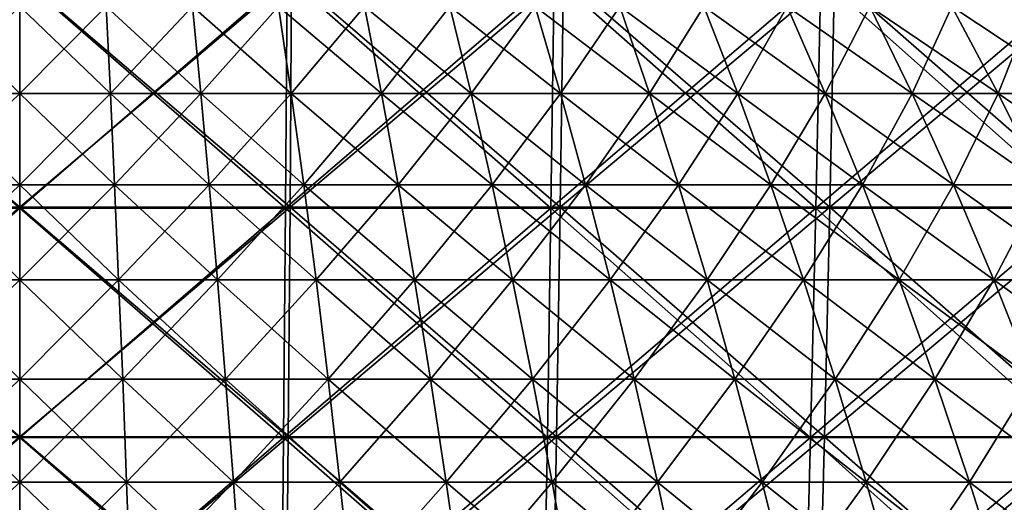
# Model space of a CAD drawing. Header units: millimetres. Extents: x -125 to 125, y -45 to 4025.
# Tile 662 of 755: x 0 to 13.63, y 3991.7 to 3998.38. Entities that reach past the tile are written whole.
import ezdxf

# ---------------------------------------------------------------- set-up
doc = ezdxf.new("R2010")
doc.units = ezdxf.units.MM
doc.header["$LTSCALE"] = 6.999206
for name, color, linetype in [('21', 7, 'CONTINUOUS'), ('22', 7, 'CONTINUOUS'), ('23', 7, 'CONTINUOUS'), ('24', 7, 'CONTINUOUS'), ('26', 7, 'CONTINUOUS'), ('27', 7, 'CONTINUOUS')]:
    doc.layers.add(name, color=color, linetype=linetype)

msp = doc.modelspace()

# ---------------------------------------------------------------- linework, layer by layer
at = {"layer": '21', "color": 7, "linetype": 'CONTINUOUS'}
for points in [[(-3.743, 3995.788, 121.481), (0, 3995.788, 121.539), (-3.765, 3998.983, 122.204), (-3.743, 3995.788, 121.481)], [(-3.765, 3998.983, 122.204), (0, 3995.788, 121.539), (0, 3998.983, 122.262), (-3.765, 3998.983, 122.204)], [(0, 3995.788, 121.539), (3.743, 3995.788, 121.481), (0, 3998.983, 122.262), (0, 3995.788, 121.539)], [(0, 3998.983, 122.262), (3.743, 3995.788, 121.481), (3.765, 3998.983, 122.204), (0, 3998.983, 122.262)], [(3.743, 3995.788, 121.481), (7.482, 3995.788, 121.308), (3.765, 3998.983, 122.204), (3.743, 3995.788, 121.481)], [(3.765, 3998.983, 122.204), (7.482, 3995.788, 121.308), (7.527, 3998.983, 122.031), (3.765, 3998.983, 122.204)], [(7.482, 3995.788, 121.308), (11.214, 3995.788, 121.02), (7.527, 3998.983, 122.031), (7.482, 3995.788, 121.308)], [(7.527, 3998.983, 122.031), (11.214, 3995.788, 121.02), (11.281, 3998.983, 121.741), (7.527, 3998.983, 122.031)], [(11.214, 3995.788, 121.02), (14.936, 3995.788, 120.617), (11.281, 3998.983, 121.741), (11.214, 3995.788, 121.02)], [(11.281, 3998.983, 121.741), (14.936, 3995.788, 120.617), (15.025, 3998.983, 121.336), (11.281, 3998.983, 121.741)], [(-3.718, 3992.612, 120.674), (0, 3992.612, 120.731), (-3.743, 3995.788, 121.481), (-3.718, 3992.612, 120.674)], [(-3.743, 3995.788, 121.481), (0, 3992.612, 120.731), (0, 3995.788, 121.539), (-3.743, 3995.788, 121.481)], [(0, 3992.612, 120.731), (3.718, 3992.612, 120.674), (0, 3995.788, 121.539), (0, 3992.612, 120.731)], [(0, 3995.788, 121.539), (3.718, 3992.612, 120.674), (3.743, 3995.788, 121.481), (0, 3995.788, 121.539)], [(3.718, 3992.612, 120.674), (7.432, 3992.612, 120.502), (3.743, 3995.788, 121.481), (3.718, 3992.612, 120.674)], [(3.743, 3995.788, 121.481), (7.432, 3992.612, 120.502), (7.482, 3995.788, 121.308), (3.743, 3995.788, 121.481)], [(7.432, 3992.612, 120.502), (11.14, 3992.612, 120.216), (7.482, 3995.788, 121.308), (7.432, 3992.612, 120.502)], [(7.482, 3995.788, 121.308), (11.14, 3992.612, 120.216), (11.214, 3995.788, 121.02), (7.482, 3995.788, 121.308)], [(11.14, 3992.612, 120.216), (14.836, 3992.612, 119.816), (11.214, 3995.788, 121.02), (11.14, 3992.612, 120.216)], [(11.214, 3995.788, 121.02), (14.836, 3992.612, 119.816), (14.936, 3995.788, 120.617), (11.214, 3995.788, 121.02)], [(-3.691, 3989.459, 119.784), (0, 3989.459, 119.841), (-3.718, 3992.612, 120.674), (-3.691, 3989.459, 119.784)], [(-3.718, 3992.612, 120.674), (0, 3989.459, 119.841), (0, 3992.612, 120.731), (-3.718, 3992.612, 120.674)], [(0, 3989.459, 119.841), (3.691, 3989.459, 119.784), (0, 3992.612, 120.731), (0, 3989.459, 119.841)], [(0, 3992.612, 120.731), (3.691, 3989.459, 119.784), (3.718, 3992.612, 120.674), (0, 3992.612, 120.731)], [(3.691, 3989.459, 119.784), (7.378, 3989.459, 119.614), (3.718, 3992.612, 120.674), (3.691, 3989.459, 119.784)], [(3.718, 3992.612, 120.674), (7.378, 3989.459, 119.614), (7.432, 3992.612, 120.502), (3.718, 3992.612, 120.674)], [(7.378, 3989.459, 119.614), (11.058, 3989.459, 119.33), (7.432, 3992.612, 120.502), (7.378, 3989.459, 119.614)], [(7.432, 3992.612, 120.502), (11.058, 3989.459, 119.33), (11.14, 3992.612, 120.216), (7.432, 3992.612, 120.502)], [(11.058, 3989.459, 119.33), (14.727, 3989.459, 118.933), (11.14, 3992.612, 120.216), (11.058, 3989.459, 119.33)], [(11.14, 3992.612, 120.216), (14.727, 3989.459, 118.933), (14.836, 3992.612, 119.816), (11.14, 3992.612, 120.216)]]:
    msp.add_3dface(points, dxfattribs=at)
at = {"layer": '22', "color": 7, "linetype": 'CONTINUOUS'}
for points in [[(0, 3998.983, -122.262), (-3.743, 3995.788, -121.481), (-3.765, 3998.983, -122.204), (0, 3998.983, -122.262)], [(0, 3995.788, -121.539), (-3.743, 3995.788, -121.481), (0, 3998.983, -122.262), (0, 3995.788, -121.539)], [(3.743, 3995.788, -121.481), (0, 3995.788, -121.539), (3.765, 3998.983, -122.204), (3.743, 3995.788, -121.481)], [(3.765, 3998.983, -122.204), (0, 3995.788, -121.539), (0, 3998.983, -122.262), (3.765, 3998.983, -122.204)], [(7.482, 3995.788, -121.308), (3.743, 3995.788, -121.481), (7.527, 3998.983, -122.031), (7.482, 3995.788, -121.308)], [(7.527, 3998.983, -122.031), (3.743, 3995.788, -121.481), (3.765, 3998.983, -122.204), (7.527, 3998.983, -122.031)], [(11.214, 3995.788, -121.02), (7.482, 3995.788, -121.308), (11.281, 3998.983, -121.741), (11.214, 3995.788, -121.02)], [(11.281, 3998.983, -121.741), (7.482, 3995.788, -121.308), (7.527, 3998.983, -122.031), (11.281, 3998.983, -121.741)], [(14.936, 3995.788, -120.617), (11.214, 3995.788, -121.02), (15.025, 3998.983, -121.336), (14.936, 3995.788, -120.617)], [(15.025, 3998.983, -121.336), (11.214, 3995.788, -121.02), (11.281, 3998.983, -121.741), (15.025, 3998.983, -121.336)], [(0, 3995.788, -121.539), (-3.718, 3992.612, -120.674), (-3.743, 3995.788, -121.481), (0, 3995.788, -121.539)], [(0, 3992.612, -120.731), (-3.718, 3992.612, -120.674), (0, 3995.788, -121.539), (0, 3992.612, -120.731)], [(3.718, 3992.612, -120.674), (0, 3992.612, -120.731), (3.743, 3995.788, -121.481), (3.718, 3992.612, -120.674)], [(3.743, 3995.788, -121.481), (0, 3992.612, -120.731), (0, 3995.788, -121.539), (3.743, 3995.788, -121.481)], [(7.432, 3992.612, -120.502), (3.718, 3992.612, -120.674), (7.482, 3995.788, -121.308), (7.432, 3992.612, -120.502)], [(7.482, 3995.788, -121.308), (3.718, 3992.612, -120.674), (3.743, 3995.788, -121.481), (7.482, 3995.788, -121.308)], [(11.14, 3992.612, -120.216), (7.432, 3992.612, -120.502), (11.214, 3995.788, -121.02), (11.14, 3992.612, -120.216)], [(11.214, 3995.788, -121.02), (7.432, 3992.612, -120.502), (7.482, 3995.788, -121.308), (11.214, 3995.788, -121.02)], [(14.836, 3992.612, -119.816), (11.14, 3992.612, -120.216), (14.936, 3995.788, -120.617), (14.836, 3992.612, -119.816)], [(14.936, 3995.788, -120.617), (11.14, 3992.612, -120.216), (11.214, 3995.788, -121.02), (14.936, 3995.788, -120.617)], [(0, 3992.612, -120.731), (-3.691, 3989.459, -119.784), (-3.718, 3992.612, -120.674), (0, 3992.612, -120.731)], [(0, 3989.459, -119.841), (-3.691, 3989.459, -119.784), (0, 3992.612, -120.731), (0, 3989.459, -119.841)], [(3.691, 3989.459, -119.784), (0, 3989.459, -119.841), (3.718, 3992.612, -120.674), (3.691, 3989.459, -119.784)], [(3.718, 3992.612, -120.674), (0, 3989.459, -119.841), (0, 3992.612, -120.731), (3.718, 3992.612, -120.674)], [(7.378, 3989.459, -119.614), (3.691, 3989.459, -119.784), (7.432, 3992.612, -120.502), (7.378, 3989.459, -119.614)], [(7.432, 3992.612, -120.502), (3.691, 3989.459, -119.784), (3.718, 3992.612, -120.674), (7.432, 3992.612, -120.502)], [(11.058, 3989.459, -119.33), (7.378, 3989.459, -119.614), (11.14, 3992.612, -120.216), (11.058, 3989.459, -119.33)], [(11.14, 3992.612, -120.216), (7.378, 3989.459, -119.614), (7.432, 3992.612, -120.502), (11.14, 3992.612, -120.216)], [(14.727, 3989.459, -118.933), (11.058, 3989.459, -119.33), (14.836, 3992.612, -119.816), (14.727, 3989.459, -118.933)], [(14.836, 3992.612, -119.816), (11.058, 3989.459, -119.33), (11.14, 3992.612, -120.216), (14.836, 3992.612, -119.816)]]:
    msp.add_3dface(points, dxfattribs=at)
at = {"layer": '23', "color": 7, "linetype": 'CONTINUOUS'}
for points in [[(-3.679, 3995.776, -119.421), (0, 3995.776, -119.478), (-3.702, 3998.971, -120.157), (-3.679, 3995.776, -119.421)], [(-3.702, 3998.971, -120.157), (0, 3995.776, -119.478), (0, 3998.971, -120.214), (-3.702, 3998.971, -120.157)], [(0, 3995.776, -119.478), (3.679, 3995.776, -119.421), (0, 3998.971, -120.214), (0, 3995.776, -119.478)], [(0, 3998.971, -120.214), (3.679, 3995.776, -119.421), (3.702, 3998.971, -120.157), (0, 3998.971, -120.214)], [(3.679, 3995.776, -119.421), (7.355, 3995.776, -119.251), (3.702, 3998.971, -120.157), (3.679, 3995.776, -119.421)], [(3.702, 3998.971, -120.157), (7.355, 3995.776, -119.251), (7.401, 3998.971, -119.986), (3.702, 3998.971, -120.157)], [(7.355, 3995.776, -119.251), (11.024, 3995.776, -118.968), (7.401, 3998.971, -119.986), (7.355, 3995.776, -119.251)], [(7.401, 3998.971, -119.986), (11.024, 3995.776, -118.968), (11.092, 3998.971, -119.702), (7.401, 3998.971, -119.986)], [(11.024, 3995.776, -118.968), (14.682, 3995.776, -118.572), (11.092, 3998.971, -119.702), (11.024, 3995.776, -118.968)], [(11.092, 3998.971, -119.702), (14.682, 3995.776, -118.572), (14.773, 3998.971, -119.303), (11.092, 3998.971, -119.702)], [(-3.654, 3992.602, -118.6), (0, 3992.602, -118.657), (-3.679, 3995.776, -119.421), (-3.654, 3992.602, -118.6)], [(-3.679, 3995.776, -119.421), (0, 3992.602, -118.657), (0, 3995.776, -119.478), (-3.679, 3995.776, -119.421)], [(0, 3992.602, -118.657), (3.654, 3992.602, -118.6), (0, 3995.776, -119.478), (0, 3992.602, -118.657)], [(0, 3995.776, -119.478), (3.654, 3992.602, -118.6), (3.679, 3995.776, -119.421), (0, 3995.776, -119.478)], [(3.654, 3992.602, -118.6), (7.305, 3992.602, -118.431), (3.679, 3995.776, -119.421), (3.654, 3992.602, -118.6)], [(3.679, 3995.776, -119.421), (7.305, 3992.602, -118.431), (7.355, 3995.776, -119.251), (3.679, 3995.776, -119.421)], [(7.305, 3992.602, -118.431), (10.948, 3992.602, -118.15), (7.355, 3995.776, -119.251), (7.305, 3992.602, -118.431)], [(7.355, 3995.776, -119.251), (10.948, 3992.602, -118.15), (11.024, 3995.776, -118.968), (7.355, 3995.776, -119.251)], [(10.948, 3992.602, -118.15), (14.581, 3992.602, -117.757), (11.024, 3995.776, -118.968), (10.948, 3992.602, -118.15)], [(11.024, 3995.776, -118.968), (14.581, 3992.602, -117.757), (14.682, 3995.776, -118.572), (11.024, 3995.776, -118.968)], [(-3.626, 3989.451, -117.695), (0, 3989.451, -117.751), (-3.654, 3992.602, -118.6), (-3.626, 3989.451, -117.695)], [(-3.654, 3992.602, -118.6), (0, 3989.451, -117.751), (0, 3992.602, -118.657), (-3.654, 3992.602, -118.6)], [(0, 3989.451, -117.751), (3.626, 3989.451, -117.695), (0, 3992.602, -118.657), (0, 3989.451, -117.751)], [(0, 3992.602, -118.657), (3.626, 3989.451, -117.695), (3.654, 3992.602, -118.6), (0, 3992.602, -118.657)], [(3.626, 3989.451, -117.695), (7.249, 3989.451, -117.528), (3.654, 3992.602, -118.6), (3.626, 3989.451, -117.695)], [(3.654, 3992.602, -118.6), (7.249, 3989.451, -117.528), (7.305, 3992.602, -118.431), (3.654, 3992.602, -118.6)], [(7.249, 3989.451, -117.528), (10.865, 3989.451, -117.249), (7.305, 3992.602, -118.431), (7.249, 3989.451, -117.528)], [(7.305, 3992.602, -118.431), (10.865, 3989.451, -117.249), (10.948, 3992.602, -118.15), (7.305, 3992.602, -118.431)], [(10.865, 3989.451, -117.249), (14.47, 3989.451, -116.858), (10.948, 3992.602, -118.15), (10.865, 3989.451, -117.249)], [(10.948, 3992.602, -118.15), (14.47, 3989.451, -116.858), (14.581, 3992.602, -117.757), (10.948, 3992.602, -118.15)]]:
    msp.add_3dface(points, dxfattribs=at)
at = {"layer": '24', "color": 7, "linetype": 'CONTINUOUS'}
for points in [[(0, 3998.971, 120.214), (-3.679, 3995.776, 119.421), (-3.702, 3998.971, 120.157), (0, 3998.971, 120.214)], [(0, 3995.776, 119.478), (-3.679, 3995.776, 119.421), (0, 3998.971, 120.214), (0, 3995.776, 119.478)], [(3.679, 3995.776, 119.421), (0, 3995.776, 119.478), (3.702, 3998.971, 120.157), (3.679, 3995.776, 119.421)], [(3.702, 3998.971, 120.157), (0, 3995.776, 119.478), (0, 3998.971, 120.214), (3.702, 3998.971, 120.157)], [(7.355, 3995.776, 119.251), (3.679, 3995.776, 119.421), (7.401, 3998.971, 119.986), (7.355, 3995.776, 119.251)], [(7.401, 3998.971, 119.986), (3.679, 3995.776, 119.421), (3.702, 3998.971, 120.157), (7.401, 3998.971, 119.986)], [(11.024, 3995.776, 118.968), (7.355, 3995.776, 119.251), (11.092, 3998.971, 119.702), (11.024, 3995.776, 118.968)], [(11.092, 3998.971, 119.702), (7.355, 3995.776, 119.251), (7.401, 3998.971, 119.986), (11.092, 3998.971, 119.702)], [(14.682, 3995.776, 118.572), (11.024, 3995.776, 118.968), (14.773, 3998.971, 119.303), (14.682, 3995.776, 118.572)], [(14.773, 3998.971, 119.303), (11.024, 3995.776, 118.968), (11.092, 3998.971, 119.702), (14.773, 3998.971, 119.303)], [(0, 3995.776, 119.478), (-3.654, 3992.602, 118.6), (-3.679, 3995.776, 119.421), (0, 3995.776, 119.478)], [(0, 3992.602, 118.657), (-3.654, 3992.602, 118.6), (0, 3995.776, 119.478), (0, 3992.602, 118.657)], [(3.654, 3992.602, 118.6), (0, 3992.602, 118.657), (3.679, 3995.776, 119.421), (3.654, 3992.602, 118.6)], [(3.679, 3995.776, 119.421), (0, 3992.602, 118.657), (0, 3995.776, 119.478), (3.679, 3995.776, 119.421)], [(7.305, 3992.602, 118.431), (3.654, 3992.602, 118.6), (7.355, 3995.776, 119.251), (7.305, 3992.602, 118.431)], [(7.355, 3995.776, 119.251), (3.654, 3992.602, 118.6), (3.679, 3995.776, 119.421), (7.355, 3995.776, 119.251)], [(10.948, 3992.602, 118.15), (7.305, 3992.602, 118.431), (11.024, 3995.776, 118.968), (10.948, 3992.602, 118.15)], [(11.024, 3995.776, 118.968), (7.305, 3992.602, 118.431), (7.355, 3995.776, 119.251), (11.024, 3995.776, 118.968)], [(14.581, 3992.602, 117.757), (10.948, 3992.602, 118.15), (14.682, 3995.776, 118.572), (14.581, 3992.602, 117.757)], [(14.682, 3995.776, 118.572), (10.948, 3992.602, 118.15), (11.024, 3995.776, 118.968), (14.682, 3995.776, 118.572)], [(0, 3992.602, 118.657), (-3.626, 3989.451, 117.695), (-3.654, 3992.602, 118.6), (0, 3992.602, 118.657)], [(0, 3989.451, 117.751), (-3.626, 3989.451, 117.695), (0, 3992.602, 118.657), (0, 3989.451, 117.751)], [(3.626, 3989.451, 117.695), (0, 3989.451, 117.751), (3.654, 3992.602, 118.6), (3.626, 3989.451, 117.695)], [(3.654, 3992.602, 118.6), (0, 3989.451, 117.751), (0, 3992.602, 118.657), (3.654, 3992.602, 118.6)], [(7.249, 3989.451, 117.528), (3.626, 3989.451, 117.695), (7.305, 3992.602, 118.431), (7.249, 3989.451, 117.528)], [(7.305, 3992.602, 118.431), (3.626, 3989.451, 117.695), (3.654, 3992.602, 118.6), (7.305, 3992.602, 118.431)], [(10.865, 3989.451, 117.249), (7.249, 3989.451, 117.528), (10.948, 3992.602, 118.15), (10.865, 3989.451, 117.249)], [(10.948, 3992.602, 118.15), (7.249, 3989.451, 117.528), (7.305, 3992.602, 118.431), (10.948, 3992.602, 118.15)], [(14.47, 3989.451, 116.858), (10.865, 3989.451, 117.249), (14.581, 3992.602, 117.757), (14.47, 3989.451, 116.858)], [(14.581, 3992.602, 117.757), (10.865, 3989.451, 117.249), (10.948, 3992.602, 118.15), (14.581, 3992.602, 117.757)]]:
    msp.add_3dface(points, dxfattribs=at)
at = {"layer": '26', "color": 7, "linetype": 'CONTINUOUS'}
for points in [[(-1.255, 3997.36, 40.736), (0, 3997.36, 40.755), (-1.196, 3998.564, 38.815), (-1.255, 3997.36, 40.736)], [(-1.196, 3998.564, 38.815), (0, 3997.36, 40.755), (0, 3998.564, 38.833), (-1.196, 3998.564, 38.815)], [(0, 3997.36, 40.755), (1.255, 3997.36, 40.736), (0, 3998.564, 38.833), (0, 3997.36, 40.755)], [(0, 3998.564, 38.833), (1.255, 3997.36, 40.736), (1.196, 3998.564, 38.815), (0, 3998.564, 38.833)], [(1.255, 3997.36, 40.736), (2.509, 3997.36, 40.678), (1.196, 3998.564, 38.815), (1.255, 3997.36, 40.736)], [(1.196, 3998.564, 38.815), (2.509, 3997.36, 40.678), (2.391, 3998.564, 38.76), (1.196, 3998.564, 38.815)], [(2.509, 3997.36, 40.678), (3.76, 3997.36, 40.582), (2.391, 3998.564, 38.76), (2.509, 3997.36, 40.678)], [(2.391, 3998.564, 38.76), (3.76, 3997.36, 40.582), (3.583, 3998.564, 38.668), (2.391, 3998.564, 38.76)], [(3.76, 3997.36, 40.582), (5.008, 3997.36, 40.447), (3.583, 3998.564, 38.668), (3.76, 3997.36, 40.582)], [(3.583, 3998.564, 38.668), (5.008, 3997.36, 40.447), (4.772, 3998.564, 38.539), (3.583, 3998.564, 38.668)], [(5.008, 3997.36, 40.447), (6.252, 3997.36, 40.273), (4.772, 3998.564, 38.539), (5.008, 3997.36, 40.447)], [(4.772, 3998.564, 38.539), (6.252, 3997.36, 40.273), (5.957, 3998.564, 38.374), (4.772, 3998.564, 38.539)], [(6.252, 3997.36, 40.273), (7.489, 3997.36, 40.061), (5.957, 3998.564, 38.374), (6.252, 3997.36, 40.273)], [(5.957, 3998.564, 38.374), (7.489, 3997.36, 40.061), (7.136, 3998.564, 38.172), (5.957, 3998.564, 38.374)], [(7.489, 3997.36, 40.061), (8.719, 3997.36, 39.812), (7.136, 3998.564, 38.172), (7.489, 3997.36, 40.061)], [(7.136, 3998.564, 38.172), (8.719, 3997.36, 39.812), (8.308, 3998.564, 37.934), (7.136, 3998.564, 38.172)], [(8.719, 3997.36, 39.812), (9.941, 3997.36, 39.524), (8.308, 3998.564, 37.934), (8.719, 3997.36, 39.812)], [(8.308, 3998.564, 37.934), (9.941, 3997.36, 39.524), (9.472, 3998.564, 37.66), (8.308, 3998.564, 37.934)], [(9.941, 3997.36, 39.524), (11.153, 3997.36, 39.2), (9.472, 3998.564, 37.66), (9.941, 3997.36, 39.524)], [(9.472, 3998.564, 37.66), (11.153, 3997.36, 39.2), (10.627, 3998.564, 37.351), (9.472, 3998.564, 37.66)], [(11.153, 3997.36, 39.2), (12.355, 3997.36, 38.838), (10.627, 3998.564, 37.351), (11.153, 3997.36, 39.2)], [(10.627, 3998.564, 37.351), (12.355, 3997.36, 38.838), (11.772, 3998.564, 37.006), (10.627, 3998.564, 37.351)], [(12.355, 3997.36, 38.838), (13.545, 3997.36, 38.439), (11.772, 3998.564, 37.006), (12.355, 3997.36, 38.838)], [(11.772, 3998.564, 37.006), (13.545, 3997.36, 38.439), (12.906, 3998.564, 36.626), (11.772, 3998.564, 37.006)], [(13.545, 3997.36, 38.439), (14.723, 3997.36, 38.003), (12.906, 3998.564, 36.626), (13.545, 3997.36, 38.439)], [(12.906, 3998.564, 36.626), (14.723, 3997.36, 38.003), (14.028, 3998.564, 36.211), (12.906, 3998.564, 36.626)], [(-1.313, 3996.099, 42.62), (0, 3996.099, 42.64), (-1.255, 3997.36, 40.736), (-1.313, 3996.099, 42.62)], [(-1.255, 3997.36, 40.736), (0, 3996.099, 42.64), (0, 3997.36, 40.755), (-1.255, 3997.36, 40.736)], [(0, 3996.099, 42.64), (1.313, 3996.099, 42.62), (0, 3997.36, 40.755), (0, 3996.099, 42.64)], [(0, 3997.36, 40.755), (1.313, 3996.099, 42.62), (1.255, 3997.36, 40.736), (0, 3997.36, 40.755)], [(1.313, 3996.099, 42.62), (2.625, 3996.099, 42.559), (1.255, 3997.36, 40.736), (1.313, 3996.099, 42.62)], [(1.255, 3997.36, 40.736), (2.625, 3996.099, 42.559), (2.509, 3997.36, 40.678), (1.255, 3997.36, 40.736)], [(2.625, 3996.099, 42.559), (3.934, 3996.099, 42.458), (2.509, 3997.36, 40.678), (2.625, 3996.099, 42.559)], [(2.509, 3997.36, 40.678), (3.934, 3996.099, 42.458), (3.76, 3997.36, 40.582), (2.509, 3997.36, 40.678)], [(3.934, 3996.099, 42.458), (5.24, 3996.099, 42.317), (3.76, 3997.36, 40.582), (3.934, 3996.099, 42.458)], [(3.76, 3997.36, 40.582), (5.24, 3996.099, 42.317), (5.008, 3997.36, 40.447), (3.76, 3997.36, 40.582)], [(5.24, 3996.099, 42.317), (6.541, 3996.099, 42.136), (5.008, 3997.36, 40.447), (5.24, 3996.099, 42.317)], [(5.008, 3997.36, 40.447), (6.541, 3996.099, 42.136), (6.252, 3997.36, 40.273), (5.008, 3997.36, 40.447)], [(6.541, 3996.099, 42.136), (7.835, 3996.099, 41.914), (6.252, 3997.36, 40.273), (6.541, 3996.099, 42.136)], [(6.252, 3997.36, 40.273), (7.835, 3996.099, 41.914), (7.489, 3997.36, 40.061), (6.252, 3997.36, 40.273)], [(7.835, 3996.099, 41.914), (9.122, 3996.099, 41.653), (7.489, 3997.36, 40.061), (7.835, 3996.099, 41.914)], [(7.489, 3997.36, 40.061), (9.122, 3996.099, 41.653), (8.719, 3997.36, 39.812), (7.489, 3997.36, 40.061)], [(9.122, 3996.099, 41.653), (10.401, 3996.099, 41.352), (8.719, 3997.36, 39.812), (9.122, 3996.099, 41.653)], [(8.719, 3997.36, 39.812), (10.401, 3996.099, 41.352), (9.941, 3997.36, 39.524), (8.719, 3997.36, 39.812)], [(10.401, 3996.099, 41.352), (11.669, 3996.099, 41.013), (9.941, 3997.36, 39.524), (10.401, 3996.099, 41.352)], [(9.941, 3997.36, 39.524), (11.669, 3996.099, 41.013), (11.153, 3997.36, 39.2), (9.941, 3997.36, 39.524)], [(11.669, 3996.099, 41.013), (12.927, 3996.099, 40.634), (11.153, 3997.36, 39.2), (11.669, 3996.099, 41.013)], [(11.153, 3997.36, 39.2), (12.927, 3996.099, 40.634), (12.355, 3997.36, 38.838), (11.153, 3997.36, 39.2)], [(12.927, 3996.099, 40.634), (14.172, 3996.099, 40.216), (12.355, 3997.36, 38.838), (12.927, 3996.099, 40.634)], [(12.355, 3997.36, 38.838), (14.172, 3996.099, 40.216), (13.545, 3997.36, 38.439), (12.355, 3997.36, 38.838)], [(14.172, 3996.099, 40.216), (15.403, 3996.099, 39.761), (13.545, 3997.36, 38.439), (14.172, 3996.099, 40.216)], [(13.545, 3997.36, 38.439), (15.403, 3996.099, 39.761), (14.723, 3997.36, 38.003), (13.545, 3997.36, 38.439)], [(-1.37, 3994.782, 44.465), (0, 3994.782, 44.486), (-1.313, 3996.099, 42.62), (-1.37, 3994.782, 44.465)], [(-1.313, 3996.099, 42.62), (0, 3994.782, 44.486), (0, 3996.099, 42.64), (-1.313, 3996.099, 42.62)], [(0, 3994.782, 44.486), (1.37, 3994.782, 44.465), (0, 3996.099, 42.64), (0, 3994.782, 44.486)], [(0, 3996.099, 42.64), (1.37, 3994.782, 44.465), (1.313, 3996.099, 42.62), (0, 3996.099, 42.64)], [(1.37, 3994.782, 44.465), (2.739, 3994.782, 44.402), (1.313, 3996.099, 42.62), (1.37, 3994.782, 44.465)], [(1.313, 3996.099, 42.62), (2.739, 3994.782, 44.402), (2.625, 3996.099, 42.559), (1.313, 3996.099, 42.62)], [(2.739, 3994.782, 44.402), (4.105, 3994.782, 44.296), (2.625, 3996.099, 42.559), (2.739, 3994.782, 44.402)], [(2.625, 3996.099, 42.559), (4.105, 3994.782, 44.296), (3.934, 3996.099, 42.458), (2.625, 3996.099, 42.559)], [(4.105, 3994.782, 44.296), (5.467, 3994.782, 44.149), (3.934, 3996.099, 42.458), (4.105, 3994.782, 44.296)], [(3.934, 3996.099, 42.458), (5.467, 3994.782, 44.149), (5.24, 3996.099, 42.317), (3.934, 3996.099, 42.458)], [(5.467, 3994.782, 44.149), (6.824, 3994.782, 43.96), (5.24, 3996.099, 42.317), (5.467, 3994.782, 44.149)], [(5.24, 3996.099, 42.317), (6.824, 3994.782, 43.96), (6.541, 3996.099, 42.136), (5.24, 3996.099, 42.317)], [(6.824, 3994.782, 43.96), (8.174, 3994.782, 43.729), (6.541, 3996.099, 42.136), (6.824, 3994.782, 43.96)], [(6.541, 3996.099, 42.136), (8.174, 3994.782, 43.729), (7.835, 3996.099, 41.914), (6.541, 3996.099, 42.136)], [(8.174, 3994.782, 43.729), (9.517, 3994.782, 43.456), (7.835, 3996.099, 41.914), (8.174, 3994.782, 43.729)], [(7.835, 3996.099, 41.914), (9.517, 3994.782, 43.456), (9.122, 3996.099, 41.653), (7.835, 3996.099, 41.914)], [(9.517, 3994.782, 43.456), (10.851, 3994.782, 43.143), (9.122, 3996.099, 41.653), (9.517, 3994.782, 43.456)], [(9.122, 3996.099, 41.653), (10.851, 3994.782, 43.143), (10.401, 3996.099, 41.352), (9.122, 3996.099, 41.653)], [(10.851, 3994.782, 43.143), (12.174, 3994.782, 42.788), (10.401, 3996.099, 41.352), (10.851, 3994.782, 43.143)], [(10.401, 3996.099, 41.352), (12.174, 3994.782, 42.788), (11.669, 3996.099, 41.013), (10.401, 3996.099, 41.352)], [(12.174, 3994.782, 42.788), (13.486, 3994.782, 42.393), (11.669, 3996.099, 41.013), (12.174, 3994.782, 42.788)], [(11.669, 3996.099, 41.013), (13.486, 3994.782, 42.393), (12.927, 3996.099, 40.634), (11.669, 3996.099, 41.013)], [(13.486, 3994.782, 42.393), (14.785, 3994.782, 41.957), (12.927, 3996.099, 40.634), (13.486, 3994.782, 42.393)], [(12.927, 3996.099, 40.634), (14.785, 3994.782, 41.957), (14.172, 3996.099, 40.216), (12.927, 3996.099, 40.634)], [(-1.426, 3993.409, 46.269), (0, 3993.409, 46.291), (-1.37, 3994.782, 44.465), (-1.426, 3993.409, 46.269)], [(-1.37, 3994.782, 44.465), (0, 3993.409, 46.291), (0, 3994.782, 44.486), (-1.37, 3994.782, 44.465)], [(0, 3993.409, 46.291), (1.426, 3993.409, 46.269), (0, 3994.782, 44.486), (0, 3993.409, 46.291)], [(0, 3994.782, 44.486), (1.426, 3993.409, 46.269), (1.37, 3994.782, 44.465), (0, 3994.782, 44.486)], [(1.426, 3993.409, 46.269), (2.85, 3993.409, 46.204), (1.37, 3994.782, 44.465), (1.426, 3993.409, 46.269)], [(1.37, 3994.782, 44.465), (2.85, 3993.409, 46.204), (2.739, 3994.782, 44.402), (1.37, 3994.782, 44.465)], [(2.85, 3993.409, 46.204), (4.271, 3993.409, 46.094), (2.739, 3994.782, 44.402), (2.85, 3993.409, 46.204)], [(2.739, 3994.782, 44.402), (4.271, 3993.409, 46.094), (4.105, 3994.782, 44.296), (2.739, 3994.782, 44.402)], [(4.271, 3993.409, 46.094), (5.689, 3993.409, 45.94), (4.105, 3994.782, 44.296), (4.271, 3993.409, 46.094)], [(4.105, 3994.782, 44.296), (5.689, 3993.409, 45.94), (5.467, 3994.782, 44.149), (4.105, 3994.782, 44.296)], [(5.689, 3993.409, 45.94), (7.101, 3993.409, 45.744), (5.467, 3994.782, 44.149), (5.689, 3993.409, 45.94)], [(5.467, 3994.782, 44.149), (7.101, 3993.409, 45.744), (6.824, 3994.782, 43.96), (5.467, 3994.782, 44.149)], [(7.101, 3993.409, 45.744), (8.506, 3993.409, 45.503), (6.824, 3994.782, 43.96), (7.101, 3993.409, 45.744)], [(6.824, 3994.782, 43.96), (8.506, 3993.409, 45.503), (8.174, 3994.782, 43.729), (6.824, 3994.782, 43.96)], [(8.506, 3993.409, 45.503), (9.903, 3993.409, 45.22), (8.174, 3994.782, 43.729), (8.506, 3993.409, 45.503)], [(8.174, 3994.782, 43.729), (9.903, 3993.409, 45.22), (9.517, 3994.782, 43.456), (8.174, 3994.782, 43.729)], [(9.903, 3993.409, 45.22), (11.291, 3993.409, 44.893), (9.517, 3994.782, 43.456), (9.903, 3993.409, 45.22)], [(9.517, 3994.782, 43.456), (11.291, 3993.409, 44.893), (10.851, 3994.782, 43.143), (9.517, 3994.782, 43.456)], [(11.291, 3993.409, 44.893), (12.668, 3993.409, 44.524), (10.851, 3994.782, 43.143), (11.291, 3993.409, 44.893)], [(10.851, 3994.782, 43.143), (12.668, 3993.409, 44.524), (12.174, 3994.782, 42.788), (10.851, 3994.782, 43.143)], [(12.668, 3993.409, 44.524), (14.033, 3993.409, 44.113), (12.174, 3994.782, 42.788), (12.668, 3993.409, 44.524)], [(12.174, 3994.782, 42.788), (14.033, 3993.409, 44.113), (13.486, 3994.782, 42.393), (12.174, 3994.782, 42.788)], [(14.033, 3993.409, 44.113), (15.385, 3993.409, 43.66), (13.486, 3994.782, 42.393), (14.033, 3993.409, 44.113)], [(13.486, 3994.782, 42.393), (15.385, 3993.409, 43.66), (14.785, 3994.782, 41.957), (13.486, 3994.782, 42.393)], [(-1.48, 3991.983, 48.031), (0, 3991.983, 48.054), (-1.426, 3993.409, 46.269), (-1.48, 3991.983, 48.031)], [(-1.426, 3993.409, 46.269), (0, 3991.983, 48.054), (0, 3993.409, 46.291), (-1.426, 3993.409, 46.269)], [(0, 3991.983, 48.054), (1.48, 3991.983, 48.031), (0, 3993.409, 46.291), (0, 3991.983, 48.054)], [(0, 3993.409, 46.291), (1.48, 3991.983, 48.031), (1.426, 3993.409, 46.269), (0, 3993.409, 46.291)], [(1.48, 3991.983, 48.031), (2.958, 3991.983, 47.963), (1.426, 3993.409, 46.269), (1.48, 3991.983, 48.031)], [(1.426, 3993.409, 46.269), (2.958, 3991.983, 47.963), (2.85, 3993.409, 46.204), (1.426, 3993.409, 46.269)], [(2.958, 3991.983, 47.963), (4.434, 3991.983, 47.849), (2.85, 3993.409, 46.204), (2.958, 3991.983, 47.963)], [(2.85, 3993.409, 46.204), (4.434, 3991.983, 47.849), (4.271, 3993.409, 46.094), (2.85, 3993.409, 46.204)], [(4.434, 3991.983, 47.849), (5.905, 3991.983, 47.69), (4.271, 3993.409, 46.094), (4.434, 3991.983, 47.849)], [(4.271, 3993.409, 46.094), (5.905, 3991.983, 47.69), (5.689, 3993.409, 45.94), (4.271, 3993.409, 46.094)], [(5.905, 3991.983, 47.69), (7.371, 3991.983, 47.486), (5.689, 3993.409, 45.94), (5.905, 3991.983, 47.69)], [(5.689, 3993.409, 45.94), (7.371, 3991.983, 47.486), (7.101, 3993.409, 45.744), (5.689, 3993.409, 45.94)], [(7.371, 3991.983, 47.486), (8.83, 3991.983, 47.236), (7.101, 3993.409, 45.744), (7.371, 3991.983, 47.486)], [(7.101, 3993.409, 45.744), (8.83, 3991.983, 47.236), (8.506, 3993.409, 45.503), (7.101, 3993.409, 45.744)], [(8.83, 3991.983, 47.236), (10.28, 3991.983, 46.942), (8.506, 3993.409, 45.503), (8.83, 3991.983, 47.236)], [(8.506, 3993.409, 45.503), (10.28, 3991.983, 46.942), (9.903, 3993.409, 45.22), (8.506, 3993.409, 45.503)], [(10.28, 3991.983, 46.942), (11.721, 3991.983, 46.603), (9.903, 3993.409, 45.22), (10.28, 3991.983, 46.942)], [(9.903, 3993.409, 45.22), (11.721, 3991.983, 46.603), (11.291, 3993.409, 44.893), (9.903, 3993.409, 45.22)], [(11.721, 3991.983, 46.603), (13.151, 3991.983, 46.22), (11.291, 3993.409, 44.893), (11.721, 3991.983, 46.603)], [(11.291, 3993.409, 44.893), (13.151, 3991.983, 46.22), (12.668, 3993.409, 44.524), (11.291, 3993.409, 44.893)], [(13.151, 3991.983, 46.22), (14.568, 3991.983, 45.793), (12.668, 3993.409, 44.524), (13.151, 3991.983, 46.22)], [(12.668, 3993.409, 44.524), (14.568, 3991.983, 45.793), (14.033, 3993.409, 44.113), (12.668, 3993.409, 44.524)], [(-1.533, 3990.504, 49.75), (0, 3990.504, 49.773), (-1.48, 3991.983, 48.031), (-1.533, 3990.504, 49.75)], [(-1.48, 3991.983, 48.031), (0, 3990.504, 49.773), (0, 3991.983, 48.054), (-1.48, 3991.983, 48.031)], [(0, 3990.504, 49.773), (1.533, 3990.504, 49.75), (0, 3991.983, 48.054), (0, 3990.504, 49.773)], [(0, 3991.983, 48.054), (1.533, 3990.504, 49.75), (1.48, 3991.983, 48.031), (0, 3991.983, 48.054)], [(1.533, 3990.504, 49.75), (3.064, 3990.504, 49.679), (1.48, 3991.983, 48.031), (1.533, 3990.504, 49.75)], [(1.48, 3991.983, 48.031), (3.064, 3990.504, 49.679), (2.958, 3991.983, 47.963), (1.48, 3991.983, 48.031)], [(3.064, 3990.504, 49.679), (4.592, 3990.504, 49.561), (2.958, 3991.983, 47.963), (3.064, 3990.504, 49.679)], [(2.958, 3991.983, 47.963), (4.592, 3990.504, 49.561), (4.434, 3991.983, 47.849), (2.958, 3991.983, 47.963)], [(4.592, 3990.504, 49.561), (6.117, 3990.504, 49.396), (4.434, 3991.983, 47.849), (4.592, 3990.504, 49.561)], [(4.434, 3991.983, 47.849), (6.117, 3990.504, 49.396), (5.905, 3991.983, 47.69), (4.434, 3991.983, 47.849)], [(6.117, 3990.504, 49.396), (7.635, 3990.504, 49.184), (5.905, 3991.983, 47.69), (6.117, 3990.504, 49.396)], [(5.905, 3991.983, 47.69), (7.635, 3990.504, 49.184), (7.371, 3991.983, 47.486), (5.905, 3991.983, 47.69)], [(7.635, 3990.504, 49.184), (9.146, 3990.504, 48.926), (7.371, 3991.983, 47.486), (7.635, 3990.504, 49.184)], [(7.371, 3991.983, 47.486), (9.146, 3990.504, 48.926), (8.83, 3991.983, 47.236), (7.371, 3991.983, 47.486)], [(9.146, 3990.504, 48.926), (10.648, 3990.504, 48.621), (8.83, 3991.983, 47.236), (9.146, 3990.504, 48.926)], [(8.83, 3991.983, 47.236), (10.648, 3990.504, 48.621), (10.28, 3991.983, 46.942), (8.83, 3991.983, 47.236)], [(10.648, 3990.504, 48.621), (12.14, 3990.504, 48.27), (10.28, 3991.983, 46.942), (10.648, 3990.504, 48.621)], [(10.28, 3991.983, 46.942), (12.14, 3990.504, 48.27), (11.721, 3991.983, 46.603), (10.28, 3991.983, 46.942)], [(12.14, 3990.504, 48.27), (13.621, 3990.504, 47.873), (11.721, 3991.983, 46.603), (12.14, 3990.504, 48.27)], [(11.721, 3991.983, 46.603), (13.621, 3990.504, 47.873), (13.151, 3991.983, 46.22), (11.721, 3991.983, 46.603)], [(13.621, 3990.504, 47.873), (15.089, 3990.504, 47.431), (13.151, 3991.983, 46.22), (13.621, 3990.504, 47.873)], [(13.151, 3991.983, 46.22), (15.089, 3990.504, 47.431), (14.568, 3991.983, 45.793), (13.151, 3991.983, 46.22)]]:
    msp.add_3dface(points, dxfattribs=at)
at = {"layer": '27', "color": 7, "linetype": 'CONTINUOUS'}
for points in [[(0, 3997.36, -40.755), (-1.255, 3997.36, -40.736), (0, 3998.564, -38.833), (0, 3997.36, -40.755)], [(0, 3998.564, -38.833), (-1.255, 3997.36, -40.736), (-1.196, 3998.564, -38.815), (0, 3998.564, -38.833)], [(1.255, 3997.36, -40.736), (0, 3997.36, -40.755), (1.196, 3998.564, -38.815), (1.255, 3997.36, -40.736)], [(1.196, 3998.564, -38.815), (0, 3997.36, -40.755), (0, 3998.564, -38.833), (1.196, 3998.564, -38.815)], [(2.391, 3998.564, -38.76), (1.255, 3997.36, -40.736), (1.196, 3998.564, -38.815), (2.391, 3998.564, -38.76)], [(2.509, 3997.36, -40.678), (1.255, 3997.36, -40.736), (2.391, 3998.564, -38.76), (2.509, 3997.36, -40.678)], [(3.583, 3998.564, -38.668), (2.509, 3997.36, -40.678), (2.391, 3998.564, -38.76), (3.583, 3998.564, -38.668)], [(3.76, 3997.36, -40.582), (2.509, 3997.36, -40.678), (3.583, 3998.564, -38.668), (3.76, 3997.36, -40.582)], [(4.772, 3998.564, -38.539), (3.76, 3997.36, -40.582), (3.583, 3998.564, -38.668), (4.772, 3998.564, -38.539)], [(5.008, 3997.36, -40.447), (3.76, 3997.36, -40.582), (4.772, 3998.564, -38.539), (5.008, 3997.36, -40.447)], [(5.957, 3998.564, -38.374), (5.008, 3997.36, -40.447), (4.772, 3998.564, -38.539), (5.957, 3998.564, -38.374)], [(6.252, 3997.36, -40.273), (5.008, 3997.36, -40.447), (5.957, 3998.564, -38.374), (6.252, 3997.36, -40.273)], [(7.136, 3998.564, -38.172), (6.252, 3997.36, -40.273), (5.957, 3998.564, -38.374), (7.136, 3998.564, -38.172)], [(7.489, 3997.36, -40.061), (6.252, 3997.36, -40.273), (7.136, 3998.564, -38.172), (7.489, 3997.36, -40.061)], [(8.308, 3998.564, -37.934), (7.489, 3997.36, -40.061), (7.136, 3998.564, -38.172), (8.308, 3998.564, -37.934)], [(8.719, 3997.36, -39.812), (7.489, 3997.36, -40.061), (8.308, 3998.564, -37.934), (8.719, 3997.36, -39.812)], [(9.472, 3998.564, -37.66), (8.719, 3997.36, -39.812), (8.308, 3998.564, -37.934), (9.472, 3998.564, -37.66)], [(9.941, 3997.36, -39.524), (8.719, 3997.36, -39.812), (9.472, 3998.564, -37.66), (9.941, 3997.36, -39.524)], [(10.627, 3998.564, -37.351), (9.941, 3997.36, -39.524), (9.472, 3998.564, -37.66), (10.627, 3998.564, -37.351)], [(11.153, 3997.36, -39.2), (9.941, 3997.36, -39.524), (10.627, 3998.564, -37.351), (11.153, 3997.36, -39.2)], [(11.772, 3998.564, -37.006), (11.153, 3997.36, -39.2), (10.627, 3998.564, -37.351), (11.772, 3998.564, -37.006)], [(12.355, 3997.36, -38.838), (11.153, 3997.36, -39.2), (11.772, 3998.564, -37.006), (12.355, 3997.36, -38.838)], [(12.906, 3998.564, -36.626), (12.355, 3997.36, -38.838), (11.772, 3998.564, -37.006), (12.906, 3998.564, -36.626)], [(13.545, 3997.36, -38.439), (12.355, 3997.36, -38.838), (12.906, 3998.564, -36.626), (13.545, 3997.36, -38.439)], [(14.028, 3998.564, -36.211), (13.545, 3997.36, -38.439), (12.906, 3998.564, -36.626), (14.028, 3998.564, -36.211)], [(14.723, 3997.36, -38.003), (13.545, 3997.36, -38.439), (14.028, 3998.564, -36.211), (14.723, 3997.36, -38.003)], [(0, 3996.099, -42.64), (-1.313, 3996.099, -42.62), (0, 3997.36, -40.755), (0, 3996.099, -42.64)], [(0, 3997.36, -40.755), (-1.313, 3996.099, -42.62), (-1.255, 3997.36, -40.736), (0, 3997.36, -40.755)], [(1.313, 3996.099, -42.62), (0, 3996.099, -42.64), (1.255, 3997.36, -40.736), (1.313, 3996.099, -42.62)], [(1.255, 3997.36, -40.736), (0, 3996.099, -42.64), (0, 3997.36, -40.755), (1.255, 3997.36, -40.736)], [(2.509, 3997.36, -40.678), (1.313, 3996.099, -42.62), (1.255, 3997.36, -40.736), (2.509, 3997.36, -40.678)], [(2.625, 3996.099, -42.559), (1.313, 3996.099, -42.62), (2.509, 3997.36, -40.678), (2.625, 3996.099, -42.559)], [(3.76, 3997.36, -40.582), (2.625, 3996.099, -42.559), (2.509, 3997.36, -40.678), (3.76, 3997.36, -40.582)], [(3.934, 3996.099, -42.458), (2.625, 3996.099, -42.559), (3.76, 3997.36, -40.582), (3.934, 3996.099, -42.458)], [(5.008, 3997.36, -40.447), (3.934, 3996.099, -42.458), (3.76, 3997.36, -40.582), (5.008, 3997.36, -40.447)], [(5.24, 3996.099, -42.317), (3.934, 3996.099, -42.458), (5.008, 3997.36, -40.447), (5.24, 3996.099, -42.317)], [(6.252, 3997.36, -40.273), (5.24, 3996.099, -42.317), (5.008, 3997.36, -40.447), (6.252, 3997.36, -40.273)], [(6.541, 3996.099, -42.136), (5.24, 3996.099, -42.317), (6.252, 3997.36, -40.273), (6.541, 3996.099, -42.136)], [(7.489, 3997.36, -40.061), (6.541, 3996.099, -42.136), (6.252, 3997.36, -40.273), (7.489, 3997.36, -40.061)], [(7.835, 3996.099, -41.914), (6.541, 3996.099, -42.136), (7.489, 3997.36, -40.061), (7.835, 3996.099, -41.914)], [(8.719, 3997.36, -39.812), (7.835, 3996.099, -41.914), (7.489, 3997.36, -40.061), (8.719, 3997.36, -39.812)], [(9.122, 3996.099, -41.653), (7.835, 3996.099, -41.914), (8.719, 3997.36, -39.812), (9.122, 3996.099, -41.653)], [(9.941, 3997.36, -39.524), (9.122, 3996.099, -41.653), (8.719, 3997.36, -39.812), (9.941, 3997.36, -39.524)], [(10.401, 3996.099, -41.352), (9.122, 3996.099, -41.653), (9.941, 3997.36, -39.524), (10.401, 3996.099, -41.352)], [(11.153, 3997.36, -39.2), (10.401, 3996.099, -41.352), (9.941, 3997.36, -39.524), (11.153, 3997.36, -39.2)], [(11.669, 3996.099, -41.013), (10.401, 3996.099, -41.352), (11.153, 3997.36, -39.2), (11.669, 3996.099, -41.013)], [(12.355, 3997.36, -38.838), (11.669, 3996.099, -41.013), (11.153, 3997.36, -39.2), (12.355, 3997.36, -38.838)], [(12.927, 3996.099, -40.634), (11.669, 3996.099, -41.013), (12.355, 3997.36, -38.838), (12.927, 3996.099, -40.634)], [(13.545, 3997.36, -38.439), (12.927, 3996.099, -40.634), (12.355, 3997.36, -38.838), (13.545, 3997.36, -38.439)], [(14.172, 3996.099, -40.216), (12.927, 3996.099, -40.634), (13.545, 3997.36, -38.439), (14.172, 3996.099, -40.216)], [(14.723, 3997.36, -38.003), (14.172, 3996.099, -40.216), (13.545, 3997.36, -38.439), (14.723, 3997.36, -38.003)], [(0, 3994.782, -44.486), (-1.37, 3994.782, -44.465), (0, 3996.099, -42.64), (0, 3994.782, -44.486)], [(0, 3996.099, -42.64), (-1.37, 3994.782, -44.465), (-1.313, 3996.099, -42.62), (0, 3996.099, -42.64)], [(1.37, 3994.782, -44.465), (0, 3994.782, -44.486), (1.313, 3996.099, -42.62), (1.37, 3994.782, -44.465)], [(1.313, 3996.099, -42.62), (0, 3994.782, -44.486), (0, 3996.099, -42.64), (1.313, 3996.099, -42.62)], [(2.625, 3996.099, -42.559), (1.37, 3994.782, -44.465), (1.313, 3996.099, -42.62), (2.625, 3996.099, -42.559)], [(2.739, 3994.782, -44.402), (1.37, 3994.782, -44.465), (2.625, 3996.099, -42.559), (2.739, 3994.782, -44.402)], [(3.934, 3996.099, -42.458), (2.739, 3994.782, -44.402), (2.625, 3996.099, -42.559), (3.934, 3996.099, -42.458)], [(4.105, 3994.782, -44.296), (2.739, 3994.782, -44.402), (3.934, 3996.099, -42.458), (4.105, 3994.782, -44.296)], [(5.24, 3996.099, -42.317), (4.105, 3994.782, -44.296), (3.934, 3996.099, -42.458), (5.24, 3996.099, -42.317)], [(5.467, 3994.782, -44.149), (4.105, 3994.782, -44.296), (5.24, 3996.099, -42.317), (5.467, 3994.782, -44.149)], [(6.541, 3996.099, -42.136), (5.467, 3994.782, -44.149), (5.24, 3996.099, -42.317), (6.541, 3996.099, -42.136)], [(6.824, 3994.782, -43.96), (5.467, 3994.782, -44.149), (6.541, 3996.099, -42.136), (6.824, 3994.782, -43.96)], [(7.835, 3996.099, -41.914), (6.824, 3994.782, -43.96), (6.541, 3996.099, -42.136), (7.835, 3996.099, -41.914)], [(8.174, 3994.782, -43.729), (6.824, 3994.782, -43.96), (7.835, 3996.099, -41.914), (8.174, 3994.782, -43.729)], [(9.122, 3996.099, -41.653), (8.174, 3994.782, -43.729), (7.835, 3996.099, -41.914), (9.122, 3996.099, -41.653)], [(9.517, 3994.782, -43.456), (8.174, 3994.782, -43.729), (9.122, 3996.099, -41.653), (9.517, 3994.782, -43.456)], [(10.401, 3996.099, -41.352), (9.517, 3994.782, -43.456), (9.122, 3996.099, -41.653), (10.401, 3996.099, -41.352)], [(10.851, 3994.782, -43.143), (9.517, 3994.782, -43.456), (10.401, 3996.099, -41.352), (10.851, 3994.782, -43.143)], [(11.669, 3996.099, -41.013), (10.851, 3994.782, -43.143), (10.401, 3996.099, -41.352), (11.669, 3996.099, -41.013)], [(12.174, 3994.782, -42.788), (10.851, 3994.782, -43.143), (11.669, 3996.099, -41.013), (12.174, 3994.782, -42.788)], [(12.927, 3996.099, -40.634), (12.174, 3994.782, -42.788), (11.669, 3996.099, -41.013), (12.927, 3996.099, -40.634)], [(13.486, 3994.782, -42.393), (12.174, 3994.782, -42.788), (12.927, 3996.099, -40.634), (13.486, 3994.782, -42.393)], [(14.172, 3996.099, -40.216), (13.486, 3994.782, -42.393), (12.927, 3996.099, -40.634), (14.172, 3996.099, -40.216)], [(14.785, 3994.782, -41.957), (13.486, 3994.782, -42.393), (14.172, 3996.099, -40.216), (14.785, 3994.782, -41.957)], [(0, 3993.409, -46.291), (-1.426, 3993.409, -46.269), (0, 3994.782, -44.486), (0, 3993.409, -46.291)], [(0, 3994.782, -44.486), (-1.426, 3993.409, -46.269), (-1.37, 3994.782, -44.465), (0, 3994.782, -44.486)], [(1.426, 3993.409, -46.269), (0, 3993.409, -46.291), (1.37, 3994.782, -44.465), (1.426, 3993.409, -46.269)], [(1.37, 3994.782, -44.465), (0, 3993.409, -46.291), (0, 3994.782, -44.486), (1.37, 3994.782, -44.465)], [(2.739, 3994.782, -44.402), (1.426, 3993.409, -46.269), (1.37, 3994.782, -44.465), (2.739, 3994.782, -44.402)], [(2.85, 3993.409, -46.204), (1.426, 3993.409, -46.269), (2.739, 3994.782, -44.402), (2.85, 3993.409, -46.204)], [(4.105, 3994.782, -44.296), (2.85, 3993.409, -46.204), (2.739, 3994.782, -44.402), (4.105, 3994.782, -44.296)], [(4.271, 3993.409, -46.094), (2.85, 3993.409, -46.204), (4.105, 3994.782, -44.296), (4.271, 3993.409, -46.094)], [(5.467, 3994.782, -44.149), (4.271, 3993.409, -46.094), (4.105, 3994.782, -44.296), (5.467, 3994.782, -44.149)], [(5.689, 3993.409, -45.94), (4.271, 3993.409, -46.094), (5.467, 3994.782, -44.149), (5.689, 3993.409, -45.94)], [(6.824, 3994.782, -43.96), (5.689, 3993.409, -45.94), (5.467, 3994.782, -44.149), (6.824, 3994.782, -43.96)], [(7.101, 3993.409, -45.744), (5.689, 3993.409, -45.94), (6.824, 3994.782, -43.96), (7.101, 3993.409, -45.744)], [(8.174, 3994.782, -43.729), (7.101, 3993.409, -45.744), (6.824, 3994.782, -43.96), (8.174, 3994.782, -43.729)], [(8.506, 3993.409, -45.503), (7.101, 3993.409, -45.744), (8.174, 3994.782, -43.729), (8.506, 3993.409, -45.503)], [(9.517, 3994.782, -43.456), (8.506, 3993.409, -45.503), (8.174, 3994.782, -43.729), (9.517, 3994.782, -43.456)], [(9.903, 3993.409, -45.22), (8.506, 3993.409, -45.503), (9.517, 3994.782, -43.456), (9.903, 3993.409, -45.22)], [(10.851, 3994.782, -43.143), (9.903, 3993.409, -45.22), (9.517, 3994.782, -43.456), (10.851, 3994.782, -43.143)], [(11.291, 3993.409, -44.893), (9.903, 3993.409, -45.22), (10.851, 3994.782, -43.143), (11.291, 3993.409, -44.893)], [(12.174, 3994.782, -42.788), (11.291, 3993.409, -44.893), (10.851, 3994.782, -43.143), (12.174, 3994.782, -42.788)], [(12.668, 3993.409, -44.524), (11.291, 3993.409, -44.893), (12.174, 3994.782, -42.788), (12.668, 3993.409, -44.524)], [(13.486, 3994.782, -42.393), (12.668, 3993.409, -44.524), (12.174, 3994.782, -42.788), (13.486, 3994.782, -42.393)], [(14.033, 3993.409, -44.113), (12.668, 3993.409, -44.524), (13.486, 3994.782, -42.393), (14.033, 3993.409, -44.113)], [(14.785, 3994.782, -41.957), (14.033, 3993.409, -44.113), (13.486, 3994.782, -42.393), (14.785, 3994.782, -41.957)], [(0, 3991.983, -48.054), (-1.48, 3991.983, -48.031), (0, 3993.409, -46.291), (0, 3991.983, -48.054)], [(0, 3993.409, -46.291), (-1.48, 3991.983, -48.031), (-1.426, 3993.409, -46.269), (0, 3993.409, -46.291)], [(1.48, 3991.983, -48.031), (0, 3991.983, -48.054), (1.426, 3993.409, -46.269), (1.48, 3991.983, -48.031)], [(1.426, 3993.409, -46.269), (0, 3991.983, -48.054), (0, 3993.409, -46.291), (1.426, 3993.409, -46.269)], [(2.85, 3993.409, -46.204), (1.48, 3991.983, -48.031), (1.426, 3993.409, -46.269), (2.85, 3993.409, -46.204)], [(2.958, 3991.983, -47.963), (1.48, 3991.983, -48.031), (2.85, 3993.409, -46.204), (2.958, 3991.983, -47.963)], [(4.271, 3993.409, -46.094), (2.958, 3991.983, -47.963), (2.85, 3993.409, -46.204), (4.271, 3993.409, -46.094)], [(4.434, 3991.983, -47.849), (2.958, 3991.983, -47.963), (4.271, 3993.409, -46.094), (4.434, 3991.983, -47.849)], [(5.689, 3993.409, -45.94), (4.434, 3991.983, -47.849), (4.271, 3993.409, -46.094), (5.689, 3993.409, -45.94)], [(5.905, 3991.983, -47.69), (4.434, 3991.983, -47.849), (5.689, 3993.409, -45.94), (5.905, 3991.983, -47.69)], [(7.101, 3993.409, -45.744), (5.905, 3991.983, -47.69), (5.689, 3993.409, -45.94), (7.101, 3993.409, -45.744)], [(7.371, 3991.983, -47.486), (5.905, 3991.983, -47.69), (7.101, 3993.409, -45.744), (7.371, 3991.983, -47.486)], [(8.506, 3993.409, -45.503), (7.371, 3991.983, -47.486), (7.101, 3993.409, -45.744), (8.506, 3993.409, -45.503)], [(8.83, 3991.983, -47.236), (7.371, 3991.983, -47.486), (8.506, 3993.409, -45.503), (8.83, 3991.983, -47.236)], [(9.903, 3993.409, -45.22), (8.83, 3991.983, -47.236), (8.506, 3993.409, -45.503), (9.903, 3993.409, -45.22)], [(10.28, 3991.983, -46.942), (8.83, 3991.983, -47.236), (9.903, 3993.409, -45.22), (10.28, 3991.983, -46.942)], [(11.291, 3993.409, -44.893), (10.28, 3991.983, -46.942), (9.903, 3993.409, -45.22), (11.291, 3993.409, -44.893)], [(11.721, 3991.983, -46.603), (10.28, 3991.983, -46.942), (11.291, 3993.409, -44.893), (11.721, 3991.983, -46.603)], [(12.668, 3993.409, -44.524), (11.721, 3991.983, -46.603), (11.291, 3993.409, -44.893), (12.668, 3993.409, -44.524)], [(13.151, 3991.983, -46.22), (11.721, 3991.983, -46.603), (12.668, 3993.409, -44.524), (13.151, 3991.983, -46.22)], [(14.033, 3993.409, -44.113), (13.151, 3991.983, -46.22), (12.668, 3993.409, -44.524), (14.033, 3993.409, -44.113)], [(14.568, 3991.983, -45.793), (13.151, 3991.983, -46.22), (14.033, 3993.409, -44.113), (14.568, 3991.983, -45.793)], [(0, 3990.504, -49.773), (-1.533, 3990.504, -49.75), (0, 3991.983, -48.054), (0, 3990.504, -49.773)], [(0, 3991.983, -48.054), (-1.533, 3990.504, -49.75), (-1.48, 3991.983, -48.031), (0, 3991.983, -48.054)], [(1.533, 3990.504, -49.75), (0, 3990.504, -49.773), (1.48, 3991.983, -48.031), (1.533, 3990.504, -49.75)], [(1.48, 3991.983, -48.031), (0, 3990.504, -49.773), (0, 3991.983, -48.054), (1.48, 3991.983, -48.031)], [(2.958, 3991.983, -47.963), (1.533, 3990.504, -49.75), (1.48, 3991.983, -48.031), (2.958, 3991.983, -47.963)], [(3.064, 3990.504, -49.679), (1.533, 3990.504, -49.75), (2.958, 3991.983, -47.963), (3.064, 3990.504, -49.679)], [(4.434, 3991.983, -47.849), (3.064, 3990.504, -49.679), (2.958, 3991.983, -47.963), (4.434, 3991.983, -47.849)], [(4.592, 3990.504, -49.561), (3.064, 3990.504, -49.679), (4.434, 3991.983, -47.849), (4.592, 3990.504, -49.561)], [(5.905, 3991.983, -47.69), (4.592, 3990.504, -49.561), (4.434, 3991.983, -47.849), (5.905, 3991.983, -47.69)], [(6.117, 3990.504, -49.396), (4.592, 3990.504, -49.561), (5.905, 3991.983, -47.69), (6.117, 3990.504, -49.396)], [(7.371, 3991.983, -47.486), (6.117, 3990.504, -49.396), (5.905, 3991.983, -47.69), (7.371, 3991.983, -47.486)], [(7.635, 3990.504, -49.184), (6.117, 3990.504, -49.396), (7.371, 3991.983, -47.486), (7.635, 3990.504, -49.184)], [(8.83, 3991.983, -47.236), (7.635, 3990.504, -49.184), (7.371, 3991.983, -47.486), (8.83, 3991.983, -47.236)], [(9.146, 3990.504, -48.926), (7.635, 3990.504, -49.184), (8.83, 3991.983, -47.236), (9.146, 3990.504, -48.926)], [(10.28, 3991.983, -46.942), (9.146, 3990.504, -48.926), (8.83, 3991.983, -47.236), (10.28, 3991.983, -46.942)], [(10.648, 3990.504, -48.621), (9.146, 3990.504, -48.926), (10.28, 3991.983, -46.942), (10.648, 3990.504, -48.621)], [(11.721, 3991.983, -46.603), (10.648, 3990.504, -48.621), (10.28, 3991.983, -46.942), (11.721, 3991.983, -46.603)], [(12.14, 3990.504, -48.27), (10.648, 3990.504, -48.621), (11.721, 3991.983, -46.603), (12.14, 3990.504, -48.27)], [(13.151, 3991.983, -46.22), (12.14, 3990.504, -48.27), (11.721, 3991.983, -46.603), (13.151, 3991.983, -46.22)], [(13.621, 3990.504, -47.873), (12.14, 3990.504, -48.27), (13.151, 3991.983, -46.22), (13.621, 3990.504, -47.873)], [(14.568, 3991.983, -45.793), (13.621, 3990.504, -47.873), (13.151, 3991.983, -46.22), (14.568, 3991.983, -45.793)], [(15.089, 3990.504, -47.431), (13.621, 3990.504, -47.873), (14.568, 3991.983, -45.793), (15.089, 3990.504, -47.431)]]:
    msp.add_3dface(points, dxfattribs=at)

doc.saveas('drawing.dxf')
